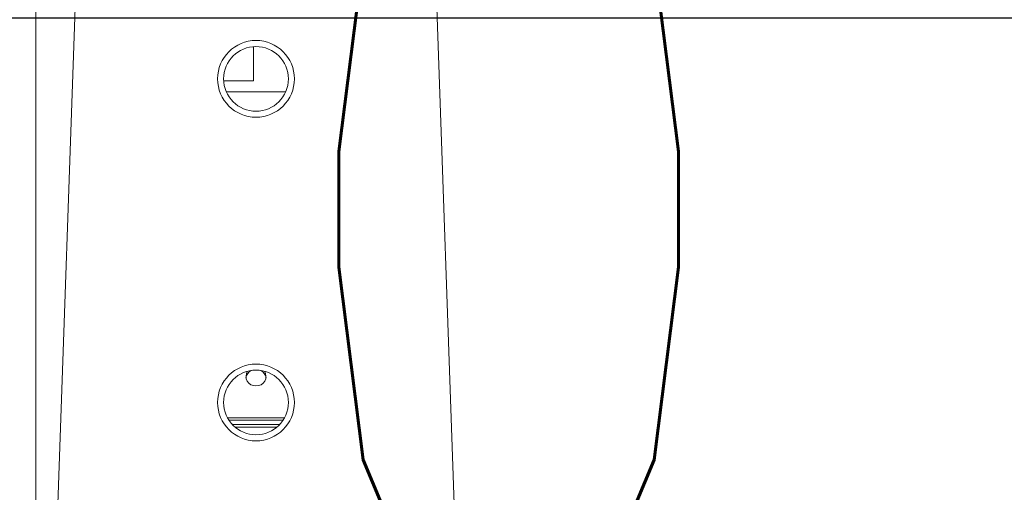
# Model space of a CAD drawing. Header units: centimetres. Extents: x -15121 to 30567, y -60641 to 0.
# Tile 358 of 656: x 1062.89 to 1075.06, y -23139.15 to -23133.3. Entities that reach past the tile are written whole.
import ezdxf

# ---------------------------------------------------------------- set-up
doc = ezdxf.new("R2010")
doc.units = ezdxf.units.CM
doc.header["$LTSCALE"] = 60
doc.layers.add('AIKA wymiarowanie rzut lobby', color=7, linetype='Continuous')
doc.layers.add('R-----OP', color=7, linetype='Continuous')
doc.layers.add('IS_Grzejnik', color=15, linetype='Continuous', lineweight=5)
doc.styles.add('RomanS', font='romans.shx')
doc.styles.add('wymiar', font='txt.shx', dxfattribs={"width": 0.6})
doc.dimstyles.new('Dwudziestka', dxfattribs={"dimtxt": 7, "dimasz": 0.7, "dimexe": 5, "dimexo": 0, "dimgap": 2.5, "dimtad": 1, "dimtoh": 1, "dimdec": 3, "dimrnd": 0.5, "dimdsep": 46, "dimtxsty": 'wymiar', "dimblk": 'znacznik', "dimcen": 0, "dimdle": 5, "dimse1": 1, "dimse2": 1, "dimclrd": 256, "dimclre": 256, "dimclrt": 256, "dimadec": 0, "dimazin": 0, "dimtfac": 0.4, "dimtdec": 3, "dimtix": 1, "dimtofl": 0, "dimtmove": 2, "dimatfit": 3, "dimldrblk": 'znacznik', "dimfxl": 1, "dimtolj": 1, "dimarcsym": 0})

# ---------------------------------------------------------------- blocks, each defined once
blk = doc.blocks.new('znacznik')
at = {"color": 0}
for points in [[(0, -5), (0, 5)], [(-4, 0), (4, 0)]]:
    blk.add_lwpolyline(points, dxfattribs=at)
at = {"color": 1}
blk.add_lwpolyline([(-2.121, -2.121), (2.121, 2.121)], dxfattribs=at)
blk = doc.blocks.new('*D4652')
at = {"layer": 'AIKA wymiarowanie rzut lobby', "lineweight": -2, "transparency": 16777216}
blk.add_line((970.468, -23133.282), (1347.026, -23133.282), dxfattribs=at)
at = {"layer": 'Defpoints', "color": 0, "transparency": 16777216}
for p in [(1347.726, -23133.282), (969.768, -23147.522), (1347.726, -23148.818)]:
    blk.add_point(p, dxfattribs=at)
at = {"layer": 'AIKA wymiarowanie rzut lobby', "linetype": 'ByBlock', "lineweight": -2, "transparency": 16777216, "xscale": 0.7, "yscale": 0.7, "zscale": 0.7, "rotation": 180}
blk.add_blockref('znacznik', (969.768, -23133.282), dxfattribs=at)
at = {"layer": 'AIKA wymiarowanie rzut lobby', "linetype": 'ByBlock', "lineweight": -2, "transparency": 16777216, "xscale": 0.7, "yscale": 0.7, "zscale": 0.7}
blk.add_blockref('znacznik', (1347.726, -23133.282), dxfattribs=at)
at = {"layer": 'AIKA wymiarowanie rzut lobby', "transparency": 16777216, "insert": (1158.747, -23127.282), "char_height": 7, "attachment_point": 5, "style": 'wymiar'}
blk.add_mtext('\\A1;378', dxfattribs=at)

msp = doc.modelspace()

# ---------------------------------------------------------------- linework, layer by layer
at = {"layer": 'IS_Grzejnik', "color": 15}
for p, q in [((1063.0912, -23142.5947), (1063.0912, -23131.4722)), ((1063.5852, -23132.822), (1063.3592, -23139.2916)), ((1068.2631, -23139.2916), (1068.0372, -23132.822)), ((1065.7812, -23133.6365), (1065.7812, -23134.0597)), ((1065.4119, -23134.0597), (1065.7812, -23134.0597)), ((1065.444, -23134.194), (1066.1784, -23134.194)), ((1065.4595, -23138.2259), (1066.1629, -23138.2259)), ((1065.477, -23138.2552), (1066.1454, -23138.2552)), ((1066.104, -23138.3078), (1065.5184, -23138.3078)), ((1066.0679, -23138.3421), (1065.5544, -23138.3421))]:
    msp.add_line(p, q, dxfattribs=at)
for centre, radius in [((1065.8112, -23134.0353), 0.475), ((1065.8112, -23134.0353), 0.4), ((1065.8112, -23138.0353), 0.475), ((1065.8112, -23138.0353), 0.4)]:
    msp.add_circle(centre, radius, dxfattribs=at)
for centre, radius, start, end in [((1065.8026, -23137.745), 0.1167, 115.56319, 171.38138), ((1065.804, -23137.7132), 0.1164, 146.6852, 273.5589), ((1065.8184, -23137.7132), 0.1164, 266.4446, 33.30847), ((1065.8198, -23137.745), 0.1167, 8.62954, 64.42543)]:
    msp.add_arc(centre, radius, start, end, dxfattribs=at)

# ---------------------------------------------------------------- texts
at = {"layer": 'R-----OP', "insert": (1264.7339, -23143.9824), "char_height": 10, "width": 227.89879, "attachment_point": 9, "style": 'RomanS'}
msp.add_mtext('\\pxql;{\\W0.7;Hp=0,0}', dxfattribs=at)

# ---------------------------------------------------------------- dimensions: what is measured, and where the dimension line sits
at = {"layer": 'AIKA wymiarowanie rzut lobby', "color": 8}
dim = msp.add_linear_dim(base=(1347.7262, -23133.2825), p1=(969.7684, -23147.5215), p2=(1347.7262, -23148.8185), dimstyle='Dwudziestka', dxfattribs=at)
dim.commit()
dim.dimension.update_dxf_attribs({"geometry": '*D4652', "text_midpoint": (1158.7473, -23127.2825)})

doc.saveas('drawing.dxf')
